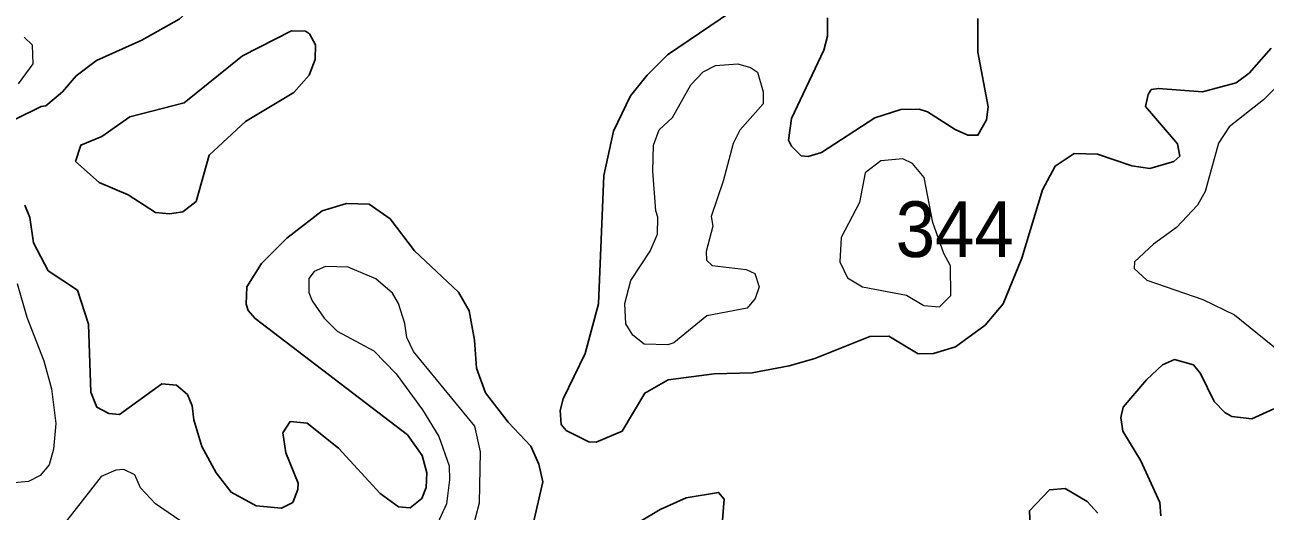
# Model space of a CAD drawing. Extents: x 763.2 to 816.8, y 7896.5 to 7952.7.
# Drawn here: x 800.064 to 803.627, y 7912.103 to 7913.5 of the extents above; entities that cross this region are included whole.
import ezdxf

# ---------------------------------------------------------------- set-up
doc = ezdxf.new("R2010")
doc.units = 0
doc.header["$LTSCALE"] = 0.064
doc.layers.add('1', color=7, linetype='Continuous', lineweight=25)
doc.layers.add('2', color=7, linetype='Continuous', lineweight=13)
doc.layers.add('21', color=7, linetype='Continuous')

msp = doc.modelspace()

# ---------------------------------------------------------------- linework, layer by layer
at = {"layer": '1'}
for points in [[(800.0613, 7913.5866), (800.3497, 7913.6324), (800.4902, 7913.6771), (800.5691, 7913.6673), (800.594, 7913.6266), (800.5805, 7913.583), (800.508, 7913.5165), (800.4009, 7913.4562), (800.2707, 7913.3977), (800.212, 7913.3537), (800.1725, 7913.3078), (800.1246, 7913.267), (800.1113, 7913.2653), (799.8812, 7913.1528)], [(803.6441, 7913.4333), (803.5805, 7913.3616), (803.5438, 7913.3338), (803.4467, 7913.3074), (803.32, 7913.3172), (803.2998, 7913.3138), (803.2904, 7913.2998), (803.2832, 7913.2653), (803.3751, 7913.1584), (803.3816, 7913.1228), (803.3648, 7913.1078), (803.2956, 7913.0873), (803.2436, 7913.0954), (803.145, 7913.1281), (803.0778, 7913.1305), (803.0241, 7913.0941), (802.9873, 7913.0263), (802.928, 7912.8292), (802.8741, 7912.6983), (802.8229, 7912.6369), (802.7374, 7912.5746), (802.6743, 7912.5562), (802.6303, 7912.5547), (802.5459, 7912.6053), (802.4913, 7912.6051), (802.3332, 7912.5415), (802.2601, 7912.52), (802.1532, 7912.5006), (802.0439, 7912.4971), (801.9118, 7912.4803), (801.8447, 7912.442), (801.7801, 7912.3328), (801.7058, 7912.3015), (801.6846, 7912.3021), (801.6195, 7912.335), (801.6052, 7912.3517), (801.602, 7912.3919), (801.6105, 7912.4255), (801.6738, 7912.5557), (801.712, 7912.6984), (801.7274, 7913.067), (801.7553, 7913.1944), (801.8044, 7913.2964), (801.8522, 7913.3555), (801.9103, 7913.4136), (802.1238, 7913.5583)], [(802.3693, 7913.5204), (802.3693, 7913.4675), (802.3593, 7913.4274), (802.2663, 7913.2308), (802.2579, 7913.1686), (802.266, 7913.1513), (802.2939, 7913.1237), (802.3142, 7913.1218), (802.353, 7913.1332), (802.5058, 7913.2325), (802.5805, 7913.2563), (802.6333, 7913.258), (802.6572, 7913.2503), (802.7361, 7913.1997), (802.7726, 7913.1834), (802.8019, 7913.1827), (802.826, 7913.2268), (802.8309, 7913.2647), (802.8015, 7913.4215), (802.802, 7913.5182)], [(801.1634, 7912.3222), (800.7261, 7912.6565), (800.7063, 7912.6797), (800.6997, 7912.6977), (800.7018, 7912.7475), (800.7441, 7912.8143), (800.8169, 7912.8871), (800.9182, 7912.9661), (800.9881, 7912.9866), (801.053, 7912.9852), (801.1135, 7912.9424), (801.184, 7912.851), (801.3102, 7912.7323), (801.3404, 7912.6788), (801.3563, 7912.5941), (801.362, 7912.5136), (801.3877, 7912.4429), (801.453, 7912.3589), (801.5174, 7912.2891), (801.5409, 7912.2375), (801.5522, 7912.1872), (801.5136, 7912.0204)], [(800.0642, 7912.9819), (800.0784, 7912.9468), (800.089, 7912.8735), (800.1311, 7912.7936), (800.2157, 7912.7373), (800.2474, 7912.6401), (800.2538, 7912.4444), (800.2715, 7912.4016), (800.3053, 7912.3839), (800.3361, 7912.3808), (800.4582, 7912.4684), (800.5, 7912.4651), (800.5315, 7912.4383), (800.5449, 7912.4051), (800.5501, 7912.3657), (800.5725, 7912.2885), (800.6136, 7912.213), (800.657, 7912.1571), (800.7293, 7912.1177), (800.8015, 7912.1112), (800.8341, 7912.1281), (800.8489, 7912.1651), (800.8491, 7912.1834), (800.8141, 7912.2706), (800.8051, 7912.3278), (800.8264, 7912.3603), (800.8758, 7912.356), (800.9658, 7912.2834), (801.0848, 7912.1532), (801.1376, 7912.1149), (801.1712, 7912.1127)], [(803.3272, 7912.0896), (803.3241, 7912.1281), (803.2699, 7912.2473), (803.2178, 7912.3326), (803.2125, 7912.3718), (803.2192, 7912.4015), (803.2858, 7912.4801), (803.3316, 7912.5236), (803.3665, 7912.5382), (803.4206, 7912.5237)], [(803.4206, 7912.5237), (803.4412, 7912.4981), (803.4804, 7912.4183), (803.511, 7912.386), (803.5315, 7912.3746), (803.5887, 7912.3677)], [(803.5887, 7912.3677), (803.6513, 7912.3968)], [(801.1712, 7912.1127), (801.2048, 7912.1389), (801.2173, 7912.1708), (801.2188, 7912.2126), (801.2052, 7912.2626), (801.1634, 7912.3222)], [(802.9531, 7912.0395), (802.9497, 7912.1042), (803.0075, 7912.1642), (803.052, 7912.1681), (803.1159, 7912.1303), (803.1462, 7912.0967)], [(801.8297, 7912.072), (801.8888, 7912.1073), (801.9642, 7912.1407), (802.0568, 7912.1566), (802.0731, 7912.137), (802.0671, 7912.0655)]]:
    msp.add_lwpolyline(points, dxfattribs=at)
msp.add_lwpolyline([(800.8807, 7913.3554), (800.8982, 7913.4003), (800.8992, 7913.4421), (800.8823, 7913.4741), (800.8706, 7913.482), (800.8299, 7913.4825), (800.6898, 7913.4107), (800.522, 7913.2763), (800.366, 7913.2356), (800.2854, 7913.1793), (800.2254, 7913.1546), (800.2103, 7913.107), (800.2781, 7913.0474), (800.361, 7913.0115), (800.4393, 7912.9611), (800.4802, 7912.9574), (800.5187, 7912.9625), (800.5568, 7912.9925), (800.5942, 7913.1252), (800.698, 7913.2219), (800.8369, 7913.3053)], close=True, dxfattribs=at)
at = {"layer": '2'}
for points in [[(803.9274, 7913.5126), (803.7684, 7913.4178), (803.6842, 7913.3472), (803.6221, 7913.2848), (803.5231, 7913.2069), (803.4929, 7913.1597)], [(800.046, 7913.3309), (800.0881, 7913.388), (800.0862, 7913.4417), (800.0623, 7913.4648)], [(803.4929, 7913.1597), (803.4545, 7913.0211), (803.4324, 7912.9824), (803.3718, 7912.9179), (803.3062, 7912.8702), (803.2519, 7912.8193)], [(803.2519, 7912.8193), (803.2504, 7912.8003), (803.2865, 7912.7669), (803.4474, 7912.7107), (803.5388, 7912.6667), (803.6687, 7912.5612)], [(801.3488, 7912.0468), (801.3701, 7912.1272), (801.3734, 7912.2736), (801.3568, 7912.3468), (801.1804, 7912.5617), (801.1618, 7912.6017), (801.1563, 7912.6417), (801.1372, 7912.6996), (801.1202, 7912.7287), (801.0726, 7912.7699), (800.9934, 7912.8039), (800.9278, 7912.8061), (800.8957, 7912.7918), (800.8804, 7912.7708), (800.8803, 7912.7312), (800.8893, 7912.7073), (800.9239, 7912.6572), (800.9618, 7912.6201), (801.0665, 7912.5637), (801.1314, 7912.4976), (801.2066, 7912.394), (801.2531, 7912.3169), (801.283, 7912.2335), (801.2845, 7912.1933), (801.2751, 7912.1238), (801.2451, 7912.0568)], [(800.042, 7912.7568), (800.0704, 7912.66), (800.1189, 7912.5347), (800.1407, 7912.4544), (800.1538, 7912.3544), (800.147, 7912.2814), (800.1347, 7912.2356), (800.1084, 7912.2054), (800.075, 7912.1881), (800.0232, 7912.1833)], [(800.5126, 7912.0741), (800.4395, 7912.1239), (800.3969, 7912.1696), (800.3808, 7912.2073), (800.349, 7912.2222), (800.326, 7912.2203), (800.2839, 7912.2026), (800.1575, 7912.0402)]]:
    msp.add_lwpolyline(points, dxfattribs=at)
for points in [[(802.1363, 7912.7974), (802.1609, 7912.7856), (802.1738, 7912.7475), (802.1617, 7912.7134), (802.139, 7912.6865), (802.0236, 7912.6644), (801.9288, 7912.5867), (801.9112, 7912.581), (801.8436, 7912.5828), (801.8106, 7912.6088), (801.7909, 7912.6414), (801.7874, 7912.6996), (801.8052, 7912.7653), (801.8603, 7912.8497), (801.8812, 7912.8988), (801.8828, 7912.9473), (801.8764, 7912.9653), (801.8681, 7913.0796), (801.87, 7913.1539), (801.8861, 7913.1982), (801.9243, 7913.234), (801.9772, 7913.3275), (802.0131, 7913.3648), (802.0479, 7913.3829), (802.1122, 7913.3878), (802.1491, 7913.3779), (802.1692, 7913.3638), (802.185, 7913.3071), (802.1849, 7913.2732), (802.1179, 7913.1972), (802.0984, 7913.1588), (802.0697, 7913.0513), (802.0357, 7912.9497), (802.0406, 7912.9218), (802.0211, 7912.8488), (802.0226, 7912.8236), (802.0386, 7912.8083)], [(802.7042, 7912.8427), (802.6724, 7912.9319), (802.6477, 7913.0618), (802.6138, 7913.1017), (802.5862, 7913.1148), (802.523, 7913.109), (802.4781, 7913.0751), (802.4621, 7912.9892), (802.409, 7912.889), (802.4055, 7912.8193), (802.4272, 7912.7735), (802.4706, 7912.7476), (802.5969, 7912.7237), (802.6469, 7912.6939), (802.6918, 7912.6896), (802.7241, 7912.7226), (802.7229, 7912.8079)]]:
    msp.add_lwpolyline(points, close=True, dxfattribs=at)

# ---------------------------------------------------------------- texts
at = {"layer": '21', "width": 0.95}
msp.add_text('344', height=0.16, dxfattribs=at).set_placement((802.5657, 7912.8329))

doc.saveas('drawing.dxf')
